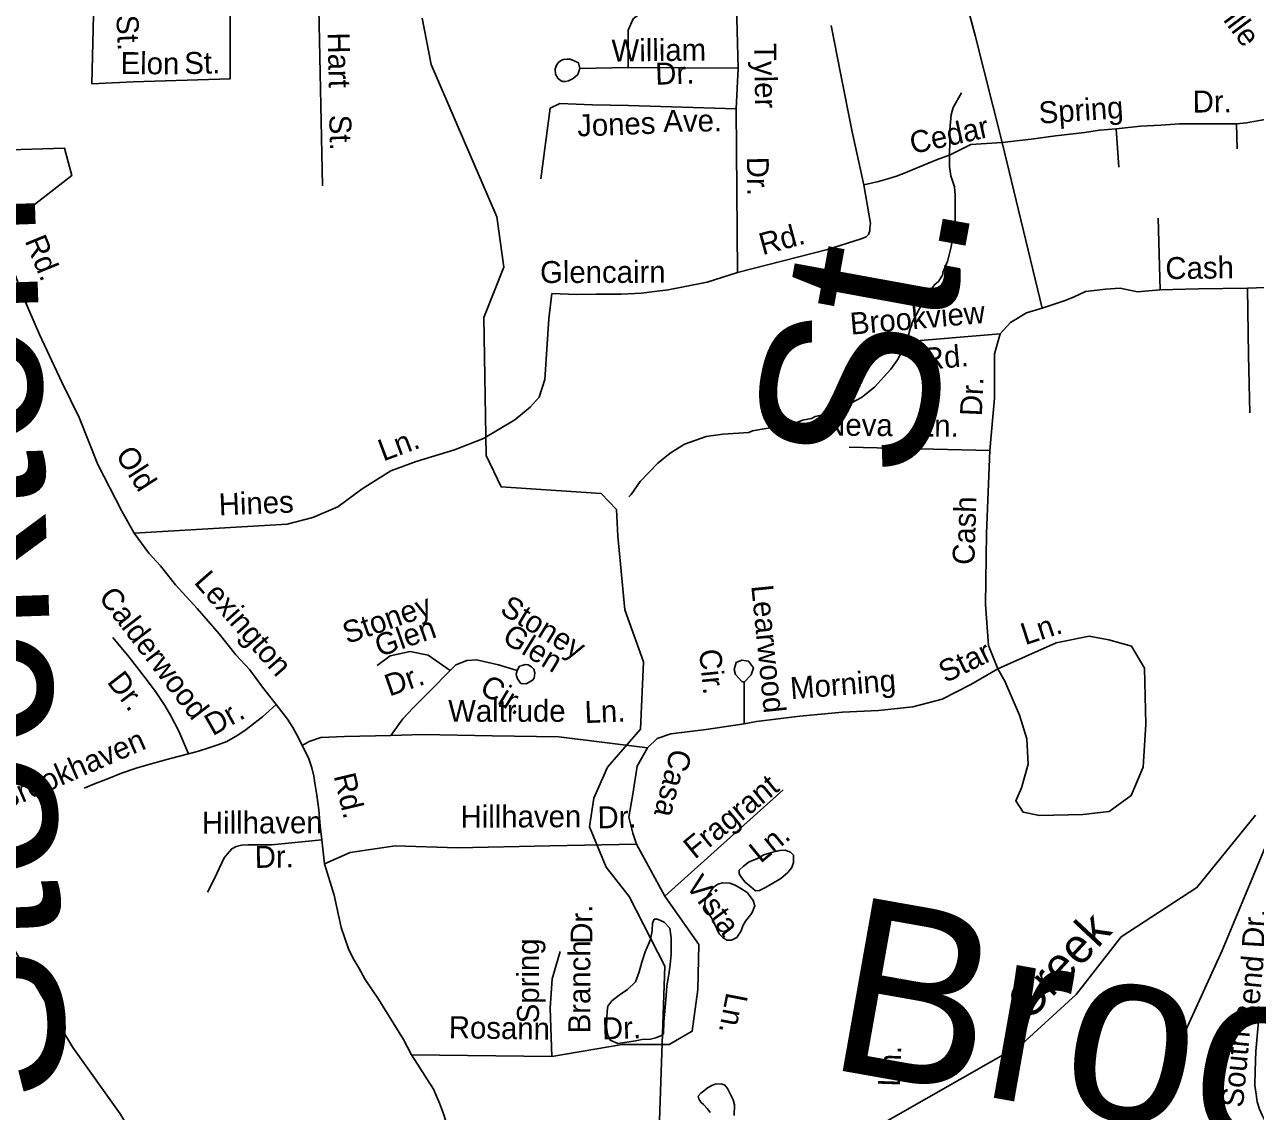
# Model space of a CAD drawing. Extents: x 1553981 to 1780076, y 812965 to 996873.
# Drawn here: x 1634236 to 1634903, y 845542 to 846130 of the extents above; entities that cross this region are included whole.
import ezdxf

# ---------------------------------------------------------------- set-up
doc = ezdxf.new("R2010")
doc.units = 0
for name, color, linetype in [('Exist Hydrographic Creek Single Shore', 7, 'Continuous'), ('Exist Hydrographic Creek Single Shore Label', 7, 'Continuous'), ('Exist Hydrographic Misc Water Feature', 7, 'Continuous'), ('Exist Road Non-System Type 51 Label', 7, 'Continuous'), ('Exist Road Primary NC Label', 7, 'Continuous'), ('Exist Utilities Electrical Transmission Line', 7, 'Continuous'), ('Map Preparation Border County Name Lower Right Label', 7, 'Continuous')]:
    doc.layers.add(name, color=color, linetype=linetype)

msp = doc.modelspace()

# ---------------------------------------------------------------- linework, layer by layer
at = {"layer": 'Exist Hydrographic Creek Single Shore'}
for points in [[(1634644.73, 845460.64), (1634610.47, 845474.46), (1634597.11, 845487.05), (1634583.85, 845512.34), (1634579.84, 845526.78), (1634583.1, 845620.69), (1634563.72, 845658.42), (1634551.35, 845674.26), (1634542.34, 845696.2), (1634544.6, 845711.74), (1634552.1, 845728.4), (1634569.97, 845748.97), (1634571.47, 845785.46), (1634561.48, 845813.56), (1634557.72, 845853.44), (1634556.85, 845867.82), (1634548.6, 845876.6), (1634494.48, 845880.17), (1634486.35, 845897.15), (1634485.1, 845971.86), (1634495.98, 845999.13), (1634492.09, 846026.3), (1634456.59, 846108.66), (1634451.72, 846133.8)], [(1634458.72, 845244.89), (1634417.6, 845287.17), (1634406.34, 845310.37), (1634398.72, 845362.23), (1634385.47, 845388.77), (1634352.59, 845432.92), (1634288.22, 845540.91), (1634262.59, 845576.72), (1634226.85, 845636.53), (1634190.85, 845673.37), (1634179.72, 845696.57), (1634173.71, 845718.44), (1634118.35, 845802.45), (1634107.34, 845840.01), (1634084.72, 845864.27)], [(1634644.73, 845460.64), (1634653.1, 845467.85), (1634674.47, 845511.32), (1634692.48, 845530.65), (1634776.35, 845578.6), (1634805.85, 845605.49), (1634830.22, 845636.59), (1634871.23, 845663.25), (1634902.98, 845702.41)]]:
    msp.add_lwpolyline(points, dxfattribs=at)
at = {"layer": 'Exist Hydrographic Misc Water Feature'}
for points in [[(1634743.73, 846093.45), (1634739.18, 846085.49), (1634738.14, 846081.5), (1634737.35, 846073.51), (1634737.21, 846053.53), (1634737.91, 846048.53), (1634739.87, 846042.52), (1634740.35, 846038.02), (1634740.24, 846024.03), (1634738.14, 846010.05), (1634736.09, 846002.08), (1634733.55, 845996.1), (1634733.54, 845995.1), (1634731.27, 845991.38), (1634729.26, 845989.64), (1634726.24, 845985.67), (1634720.93, 845976.72), (1634716.88, 845968.76), (1634716.87, 845967.76), (1634715.86, 845965.77), (1634714.83, 845961.78), (1634712.29, 845955.81), (1634712.28, 845954.81), (1634709, 845948.83), (1634705.46, 845943.87), (1634696.66, 845934.19), (1634689.62, 845928.51), (1634684.61, 845925.8), (1634668.58, 845919.18), (1634664.58, 845918.22), (1634662.57, 845917.23), (1634657.57, 845916.27), (1634655.56, 845915.29), (1634650.56, 845913.83), (1634630.55, 845910.49), (1634628.56, 845909.51), (1634614.56, 845908.62), (1634605.56, 845907.44), (1634593.79, 845903.29), (1634586.02, 845898.36), (1634579.24, 845892.92), (1634569.68, 845883.01), (1634564.87, 845876.05), (1634563.59, 845874.8)], [(1634636.69, 845680.94), (1634632.91, 845678.89), (1634628.7, 845677.15), (1634625.66, 845674.83), (1634623.4, 845672.72), (1634623.43, 845670.67), (1634624.53, 845668.82), (1634626.65, 845666.26), (1634629.67, 845663.77), (1634632.27, 845661.6), (1634634.41, 845661.66), (1634637.27, 845663.2), (1634641.09, 845665.24), (1634645.98, 845668.19), (1634649.69, 845671.38), (1634651.94, 845674.19), (1634652.82, 845676.8), (1634652.78, 845680.91), (1634651.09, 845682.5), (1634648.21, 845683.59), (1634645.33, 845683.44), (1634640.86, 845682.2), (1634636.69, 845680.94)], [(1634611.75, 845665.14), (1634609.33, 845663.29), (1634606.37, 845659.04), (1634604.97, 845656.42), (1634604.81, 845654.31), (1634605.21, 845652.23), (1634606.77, 845649.48), (1634608.29, 845646.82), (1634609.81, 845643.98), (1634611.33, 845640.99), (1634612.47, 845638.29), (1634614.52, 845636.33), (1634616.71, 845634.85), (1634619.25, 845634.82), (1634622.01, 845636.19), (1634624.35, 845639.79), (1634625.38, 845642.65), (1634626.77, 845645.03), (1634630.21, 845649.41), (1634631.81, 845653.39), (1634630.95, 845656.28), (1634629.02, 845658.99), (1634627.71, 845660.6), (1634624.25, 845662.72), (1634621.17, 845664.64), (1634618.21, 845665.71), (1634614.55, 845665.86), (1634611.75, 845665.14)], [(1634581.34, 845583.26), (1634582.46, 845584.17), (1634582.64, 845590.55), (1634583.21, 845598.57), (1634583.78, 845604.94), (1634584.23, 845610.16), (1634585.26, 845616.23), (1634585.92, 845621.74), (1634586.56, 845627.15), (1634586.57, 845636.04), (1634585.76, 845641.27), (1634582.78, 845644.57), (1634579.15, 845646.19), (1634577.41, 845646.12), (1634576.42, 845644), (1634576.18, 845640.14), (1634575.34, 845635.22), (1634573.14, 845630.18)], [(1634573.14, 845630.18), (1634572.67, 845629.06), (1634570.65, 845623), (1634569.23, 845617.6), (1634567.23, 845612.21), (1634562.93, 845608.21), (1634558.45, 845605.08), (1634554.35, 845601.94), (1634552.19, 845599.07), (1634551.87, 845596.36), (1634551.62, 845592.4), (1634551.57, 845587.76), (1634552.1, 845583.89), (1634553.42, 845580.78), (1634557.74, 845578.89), (1634562.58, 845579.69), (1634567.33, 845580.31), (1634570.63, 845581.04), (1634575.27, 845581.17), (1634578.18, 845582), (1634581.34, 845583.26)], [(1634610.29, 845556.92), (1634608.59, 845556.08), (1634606.29, 845554.91), (1634604.67, 845553.6), (1634602.67, 845551.94), (1634601.12, 845550.35), (1634601.51, 845548.89), (1634602.65, 845547.23), (1634603.96, 845545.89), (1634606.17, 845543.62), (1634607.58, 845541.5)], [(1634620.58, 845539.84), (1634620.87, 845545.79), (1634620.06, 845548.36), (1634618.38, 845552.06), (1634617.12, 845554.56), (1634615.65, 845556.27), (1634613.77, 845557.08), (1634610.29, 845556.92)]]:
    msp.add_lwpolyline(points, dxfattribs=at)
at = {"layer": 'Exist Utilities Electrical Transmission Line'}
msp.add_lwpolyline([(1634300.9, 845089.77), (1634336.62, 845109.31), (1634367.84, 845129.16), (1634418.25, 845164.28), (1634474.71, 845202.55), (1634540.48, 845247.22), (1634606.49, 845291.6), (1634672.02, 845336.02), (1634731.5, 845376.26), (1634776.09, 845406.94), (1634788.7, 845415.27), (1634816.22, 845477.17), (1634852.98, 845559.21), (1634884.84, 845629.31), (1634920.94, 845715.84)], dxfattribs=at)
at = {"layer": 'Map Preparation Border County Name Lower Right Label'}
for p, q in [((1634395.83, 846139.06), (1634397.74, 846043.04)), ((1634827.46, 846073.86), (1634828.87, 846053.09)), ((1634892.7, 846076.56), (1634893, 846063.05)), ((1634850.17, 846025.5), (1634851.28, 845986.73)), ((1634950.77, 845989.64), (1634898.53, 845987.72)), ((1634397.45, 845689.1), (1634398.74, 845676.19)), ((1634526.43, 845628.62), (1634522.18, 845613.93)), ((1634522.18, 845613.93), (1634521.02, 845598.07)), ((1634521.02, 845598.07), (1634521.87, 845571.81))]:
    msp.add_line(p, q, dxfattribs=at)
for points in [[(1634813.68, 846184.24), (1634755.81, 846171.53), (1634744.99, 846167.29), (1634742.16, 846158.34), (1634751.1, 846124.44), (1634765.69, 846066.53)], [(1634621.41, 846160.72), (1634592.97, 846149.29), (1634573.1, 846139), (1634565.91, 846133.52), (1634563.17, 846127.34), (1634563.17, 846107.12)], [(1634621.41, 846160.72), (1634622.78, 846106.77)], [(1634347.68, 846136.81), (1634347.68, 846100.95), (1634295.23, 846099.39), (1634272.89, 846098.35), (1634273.93, 846143.05)], [(1634194.17, 846127.49), (1634198.53, 846109.76), (1634202.3, 846093.48), (1634210.73, 846062.02), (1634258.01, 846063.52), (1634262.07, 846048.69), (1634222.93, 846018.41), (1634227.87, 846003.87), (1634230.42, 845997.41), (1634235.4, 845983.96)], [(1634673.19, 846129.82), (1634678.27, 846104), (1634684.51, 846072.39), (1634690.8, 846043.54)], [(1634537.01, 846106.59), (1634535.94, 846103.36), (1634533.42, 846101.16), (1634530.89, 846099.93), (1634529.38, 846099.46), (1634527.88, 846099.49), (1634526.64, 846100.02), (1634525.17, 846101.27), (1634523.96, 846103.55), (1634523.75, 846106.31), (1634524.55, 846108.79), (1634525.57, 846109.77), (1634526.56, 846110.75), (1634528.08, 846111.5), (1634530.08, 846111.71), (1634531.83, 846111.67), (1634534.06, 846110.65), (1634536.29, 846109.6), (1634537.01, 846106.59)], [(1634537.01, 846106.59), (1634563.17, 846107.12)], [(1634563.17, 846107.12), (1634622.78, 846106.77)], [(1634622.78, 846106.77), (1634621.75, 846084.83)], [(1634621.75, 846084.83), (1634563.51, 846086.55), (1634543.98, 846086.89), (1634526.17, 846087.58), (1634521.03, 846085.18), (1634515.89, 846046.78)], [(1634621.75, 846084.83), (1634622.41, 845996.16)], [(1634892.7, 846076.56), (1634897.97, 846077.23), (1634906, 846078.59), (1634916.52, 846080.43), (1634932.06, 846083.19), (1634945.24, 846085.28)], [(1634765.69, 846066.53), (1634781.4, 846068.34), (1634794.67, 846070.12), (1634810.44, 846071.88), (1634818.45, 846073.24), (1634827.46, 846073.86)], [(1634827.46, 846073.86), (1634840.73, 846075.39), (1634851.72, 846075.97), (1634861.74, 846076.56), (1634873.97, 846076.62), (1634884.23, 846076.71), (1634892.7, 846076.56)], [(1634765.69, 846066.53), (1634748.75, 846065.37), (1634737.53, 846059.8), (1634730.25, 846057.17), (1634712.39, 846049.71), (1634708.61, 846048.26), (1634703.85, 846046.83), (1634698.82, 846045.43), (1634690.8, 846043.54)], [(1634765.69, 846066.53), (1634787.33, 845976.85)], [(1634690.8, 846043.54), (1634694.45, 846022.73), (1634694.16, 846020.49), (1634694.15, 846018.74), (1634693.36, 846016.75), (1634692.08, 846015.53), (1634689.33, 846014.33), (1634671.23, 846008.62), (1634622.41, 845996.16)], [(1634622.41, 845996.16), (1634605.99, 845990.91), (1634593.2, 845988.37), (1634584.94, 845986.74), (1634577.42, 845985.86), (1634570.42, 845984.98), (1634559.41, 845984.4), (1634545.92, 845984.38), (1634535.41, 845984.29), (1634521.94, 845984.76), (1634520.22, 845971.05), (1634518.21, 845938.32), (1634514.98, 845928.63), (1634510.22, 845923.21), (1634501.96, 845916.44), (1634484.97, 845906.31), (1634469.23, 845900.27), (1634448.43, 845893.89), (1634434.75, 845888.79), (1634419.2, 845879.06), (1634406.12, 845869.36), (1634392.53, 845863.53), (1634378.63, 845860.01), (1634295.86, 845855.07)], [(1634851.28, 845986.73), (1634839.06, 845985.75), (1634829.68, 845987.68), (1634821.68, 845987.21), (1634814.15, 845986.27), (1634810.86, 845985.8), (1634804.4, 845982.8), (1634799.39, 845980.88), (1634787.33, 845976.85)], [(1634898.53, 845987.72), (1634872.03, 845987.38), (1634851.28, 845986.73)], [(1634898.53, 845987.72), (1634899.19, 845951.46), (1634899.93, 845920.2)], [(1634235.4, 845983.96), (1634244.43, 845962.7), (1634256.64, 845936.83), (1634265.93, 845917.64), (1634276.1, 845892.29), (1634288.89, 845867.29), (1634295.86, 845855.07)], [(1634787.33, 845976.85), (1634778.86, 845974.31), (1634770.31, 845969.08), (1634764.61, 845962.9)], [(1634764.61, 845962.9), (1634710.7, 845958.39)], [(1634764.61, 845962.9), (1634761.52, 845952.21), (1634761.52, 845928.21), (1634759.15, 845899.81)], [(1634759.15, 845899.81), (1634682.92, 845901.71)], [(1634759.15, 845899.81), (1634757.23, 845854.97), (1634756.75, 845816.47), (1634758.41, 845794.37), (1634763.42, 845781.73)], [(1634295.86, 845855.07), (1634303.71, 845844.32), (1634310.1, 845837.34), (1634318.23, 845827.16), (1634329.86, 845814.37), (1634341.77, 845800.59), (1634350.78, 845789.25), (1634358.33, 845781.11), (1634365.31, 845771.81), (1634372.65, 845762.29)], [(1634325.26, 845735.65), (1634319.95, 845747.99), (1634315.59, 845756.31), (1634312.43, 845761.87), (1634307.36, 845769.38), (1634301.68, 845776.78), (1634293.12, 845787.93), (1634284.29, 845798.57)], [(1634763.42, 845781.73), (1634795, 845795.75), (1634812.82, 845799.32), (1634823.5, 845797.41), (1634835.85, 845793.85), (1634842.74, 845781.97), (1634843.45, 845751.79), (1634842.03, 845728.5), (1634835.61, 845713.05), (1634823.74, 845704.49), (1634809.49, 845702.83), (1634785.98, 845702.35), (1634777.19, 845704.02), (1634773.16, 845710.2), (1634776.24, 845717.33), (1634779.81, 845730.16), (1634779.09, 845743.71), (1634775.06, 845756.54), (1634767.22, 845775.08), (1634763.42, 845781.73)], [(1634466.85, 845780.77), (1634454.97, 845789.09), (1634445.24, 845790.99), (1634434.31, 845788.62), (1634427.42, 845783.39)], [(1634466.85, 845780.77), (1634455.92, 845769.6), (1634446.9, 845760.57), (1634441.2, 845754.63), (1634434.79, 845745.6)], [(1634503.08, 845780.84), (1634492.97, 845783.86), (1634481.09, 845786.48), (1634475.87, 845786.24), (1634469.93, 845783.86), (1634466.85, 845780.77)], [(1634503.08, 845780.84), (1634504.37, 845783.07), (1634505.88, 845783.54), (1634507.39, 845784.03), (1634509.14, 845783.75), (1634510.87, 845782.71), (1634512.09, 845781.46), (1634512.8, 845779.44), (1634512.27, 845776.7), (1634511.5, 845775.47), (1634509.72, 845774.48), (1634507.95, 845773.52), (1634505.21, 845773.82), (1634504.23, 845775.07), (1634503.26, 845776.34), (1634502.79, 845777.85), (1634502.56, 845778.85), (1634503.08, 845780.84)], [(1634626.06, 845774.4), (1634629.86, 845778.44), (1634631.05, 845782.24), (1634628.43, 845785.81), (1634624.87, 845786.28), (1634621.78, 845785.1), (1634620.6, 845781.29), (1634621.31, 845778.68), (1634624.87, 845774.88), (1634626.06, 845774.4)], [(1634763.42, 845781.73), (1634748.7, 845773.17), (1634733.26, 845765.33), (1634717.35, 845761.05), (1634698.83, 845759.15), (1634679.35, 845758.2), (1634656.22, 845756.1), (1634632.71, 845753.25), (1634626.06, 845751.83)], [(1634626.06, 845774.4), (1634626.06, 845751.83)], [(1634372.65, 845762.29), (1634365.31, 845755.77), (1634360.51, 845752.09), (1634356.44, 845748.9), (1634351.9, 845745.74), (1634346.03, 845742.41), (1634341.04, 845740.53), (1634335.72, 845738.66), (1634330.54, 845737.07), (1634325.26, 845735.65)], [(1634372.65, 845762.29), (1634378.85, 845754.37), (1634381.61, 845749.89), (1634384.7, 845744.37), (1634386.77, 845740.1)], [(1634626.06, 845751.83), (1634605.5, 845748.92), (1634586.26, 845746.54), (1634578.9, 845743.93), (1634573.68, 845738.94)], [(1634434.79, 845745.6), (1634409.57, 845745.07), (1634396.82, 845744.42), (1634390.54, 845742.26), (1634386.77, 845740.1)], [(1634386.77, 845740.1), (1634390.21, 845733.55), (1634391.94, 845728.04), (1634392.97, 845723.56), (1634393.66, 845719.77), (1634394.69, 845713.22), (1634395.73, 845705.3), (1634396.41, 845696.68), (1634397.45, 845689.1)], [(1634573.68, 845738.94), (1634525.71, 845744.88), (1634489.61, 845745.35), (1634451.85, 845746.07), (1634434.79, 845745.6)], [(1634325.26, 845735.65), (1634315.47, 845733.07), (1634304.93, 845730.23), (1634296.91, 845727.87), (1634288.85, 845725.23), (1634281.81, 845722.35), (1634274.28, 845719.48), (1634268.75, 845717.06)], [(1634573.68, 845738.94), (1634568.18, 845728.96), (1634565.81, 845713.75), (1634563.67, 845701.4), (1634565.81, 845692.75), (1634567.71, 845686.81)], [(1634583.14, 845658.59), (1634647.26, 845716.22)], [(1634397.45, 845689.1), (1634370.18, 845686.44), (1634357.45, 845686.39), (1634353.94, 845686.19), (1634350.93, 845685.5), (1634348.65, 845684.27), (1634346.37, 845681.57), (1634344.57, 845679.35), (1634340.45, 845670.91), (1634337.6, 845664.96), (1634335.54, 845660.75)], [(1634567.71, 845686.81), (1634520.8, 845685.92), (1634470.93, 845684.73), (1634437.09, 845685.92), (1634412.75, 845682.35), (1634398.74, 845676.19)], [(1634567.71, 845686.81), (1634583.14, 845658.59), (1634601.55, 845632.45), (1634600.95, 845608.09), (1634597.98, 845585.51), (1634585.52, 845578.38), (1634559.99, 845578.38), (1634521.87, 845571.81)], [(1634398.74, 845676.19), (1634403.99, 845659.26), (1634407.78, 845641.69), (1634411.91, 845630.11), (1634414.32, 845624.94), (1634417.42, 845619.77), (1634420.86, 845613.57), (1634428.1, 845602.89), (1634441.53, 845581.04), (1634445.88, 845572.73)], [(1634904.57, 845590.88), (1634903.07, 845574.66), (1634902.65, 845564.16), (1634902.52, 845556.16), (1634903.19, 845551.39), (1634903.89, 845547.4), (1634905.06, 845543.37), (1634906.52, 845540.09), (1634909.91, 845533.29), (1634914.54, 845526.22), (1634918.43, 845520.92), (1634925.53, 845512.04)], [(1634445.88, 845572.73), (1634457.77, 845554.12), (1634461.02, 845546.55), (1634463.18, 845540.92), (1634464.48, 845536.81), (1634465.56, 845531.4), (1634466.42, 845527.94), (1634467.29, 845524.91), (1634467.94, 845521.45), (1634468.04, 845515.91)], [(1634521.87, 845571.81), (1634445.88, 845572.73)]]:
    msp.add_lwpolyline(points, dxfattribs=at)

# ---------------------------------------------------------------- texts
at = {"layer": 'Exist Hydrographic Creek Single Shore Label'}
msp.add_text('Creek', height=18.75, rotation=47.02506, dxfattribs=at).set_placement((1634780.31, 845590.22))
at = {"layer": 'Exist Road Non-System Type 51 Label'}
for s, height, rotation, p in [('St.', 11.875, 272.71846, (1634286.1, 846135.32)), ('Hart', 11.875, 271.13439, (1634400.56, 846126.01)), ('William', 11.875, 0.64583, (1634554.34, 846110.32)), ('Tyler', 11.875, 270.8037, (1634631.54, 846120.27)), ('Elon', 11.875, 359.49805, (1634288.4, 846103.61)), ('St.', 11.875, 1.33526, (1634323.04, 846103.51)), ('Dr.', 11.875, 2.09469, (1634578.1, 846097.74)), ('Dr.', 11.875, 0.51313, (1634868.95, 846082.72)), ('Spring', 11.875, 3.91558, (1634785.93, 846076.67)), ('St.', 11.875, 271.13439, (1634401.39, 846081.46)), ('Jones', 11.875, 2.0742, (1634535.84, 846069.78)), ('Ave.', 11.875, 0.59497, (1634582.37, 846072.24)), ('Cedar', 11.875, 12.51888, (1634717.18, 846060.22)), ('Dr.', 11.875, 270.8037, (1634627.49, 846058.73)), ('Stockton', 95, 91.98812, (1634258.89, 845547.91)), ('St.', 95, 79.6624, (1634722.3, 845881.23)), ('Rd.', 11.875, 15.10956, (1634635.99, 846005.48)), ('Rd.', 11.875, 292.23026, (1634236.41, 846013.4)), ('Glencairn', 11.875, 0.11154, (1634515.55, 845990.47)), ('Cash', 11.875, 0.72894, (1634854.2, 845992.57)), ('Brookview', 11.875, 5.03182, (1634683.88, 845962.48)), ('Rd.', 11.875, 5.03182, (1634723.31, 845943.38)), ('Dr.', 11.875, 87.46176, (1634754.73, 845918.24)), ('Neva', 11.875, 359.43766, (1634669.37, 845907.96)), ('Ln.', 11.875, 359.46148, (1634720.1, 845907.46)), ('Ln.', 11.875, 20.44831, (1634430.66, 845893.83)), ('Old', 11.875, 302.70885, (1634285.29, 845897.41)), ('Hines', 11.875, 2.32024, (1634341.78, 845864.67)), ('Cash', 11.875, 88.15347, (1634750.67, 845837.78)), ('Lexington', 11.875, 311.31645, (1634327.71, 845828.3)), ('Learwood', 11.875, 275.70632, (1634629.88, 845826.61)), ('Calderwood', 11.875, 307.48073, (1634276.05, 845820.31)), ('Stoney', 11.875, 19.2026, (1634411.12, 845795.02)), ('Stoney', 11.875, 328.62341, (1634493.15, 845812.04)), ('Glen', 11.875, 19.2026, (1634428.61, 845787.99)), ('Ln.', 11.875, 18.06631, (1634778.2, 845794.41)), ('Glen', 11.875, 328.62341, (1634494.34, 845796.62)), ('Star', 11.875, 26.16103, (1634735.05, 845773.83)), ('Cir.', 11.875, 275.70632, (1634601.6, 845791.86)), ('Dr.', 11.875, 307.51865, (1634280.67, 845774.53)), ('Dr.', 11.875, 19.2026, (1634433.96, 845766.63)), ('Morning', 11.875, 4.54809, (1634651.42, 845765.21)), ('Cir.', 11.875, 328.62341, (1634482.09, 845769.12)), ('Dr.', 11.875, 29.58168, (1634338.31, 845745.1)), ('Waltrude', 11.875, 0.02091, (1634465.8, 845752.99)), ('Ln.', 11.875, 2.41869, (1634539.88, 845752.28)), ('Brookhaven', 11.875, 23.59659, (1634225.37, 845704.83)), ('Casa', 11.875, 255.58622, (1634586.46, 845739.08)), ('Rd.', 11.875, 283.44131, (1634403.74, 845723.77)), ('Fragrant', 11.875, 39.25852, (1634599.37, 845678.25)), ('Hillhaven', 11.875, 0.24058, (1634472.52, 845695.69)), ('Dr.', 11.875, 0.91199, (1634546.74, 845695.32)), ('Hillhaven', 11.875, 0.24058, (1634332.5, 845692.43)), ('Ln.', 11.875, 39.25852, (1634634.9, 845676.06)), ('Dr.', 11.875, 0.91199, (1634361.13, 845673.9)), ('Vista', 11.875, 306.76476, (1634593.95, 845664.47)), ('Brook -line', 95, 349.94438, (1634669.13, 845565.84)), ('Dr.', 11.875, 90, (1634543.93, 845632.86)), ('Dr.', 11.875, 86.76519, (1634907.34, 845630.31)), ('Spring', 11.875, 90, (1634514.96, 845589.83)), ('Branch', 11.875, 90, (1634542.75, 845584.37)), ('Bend', 11.875, 84.69984, (1634904.08, 845589.07)), ('Ln.', 11.875, 258.99416, (1634616.5, 845607.01)), ('Rosann', 11.875, 359.10202, (1634466.07, 845581.8)), ('Dr.', 11.875, 2.0845, (1634549.24, 845581.04)), ('South', 11.875, 84.69984, (1634896.12, 845543.96)), ('Ln.', 11.875, 88.07626, (1634710.4, 845555.44))]:
    msp.add_text(s, height=height, rotation=rotation, dxfattribs=at).set_placement(p)
at = {"layer": 'Exist Road Primary NC Label'}
msp.add_text('Thomasville', height=11.875, rotation=306.73278, dxfattribs=at).set_placement((1634846.04, 846185.14))

doc.saveas('drawing.dxf')
